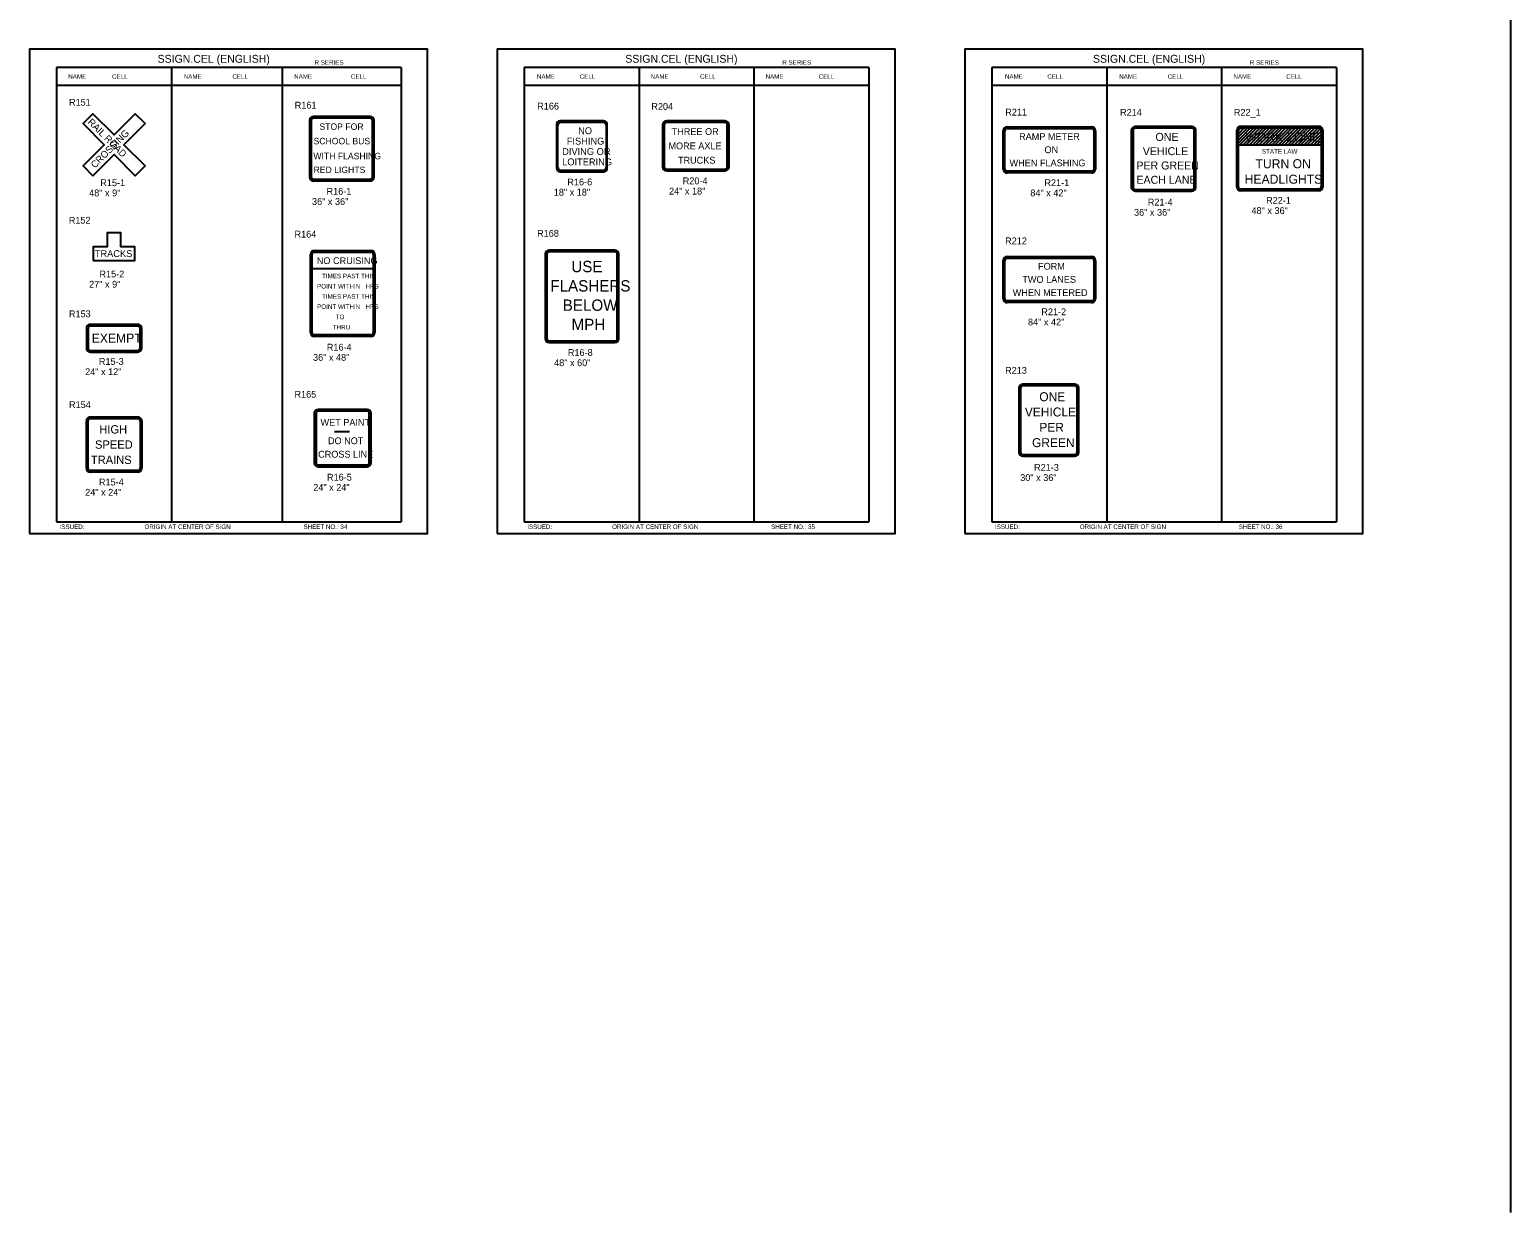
# Model space of a CAD drawing. Extents: x -5299 to 22597, y -19549 to -1808.
# Drawn here: x -2827 to -218, y -9426 to -7343 of the extents above; entities that cross this region are included whole.
import ezdxf

# ---------------------------------------------------------------- set-up
doc = ezdxf.new("R2010")
doc.units = 0
for name, color, linetype in [('Level 1', 7, 'Continuous'), ('Level 2', 7, 'Continuous'), ('Level 3', 7, 'Continuous'), ('Level 63', 7, 'Continuous')]:
    doc.layers.add(name, color=color, linetype=linetype)

msp = doc.modelspace()

# ---------------------------------------------------------------- linework, layer by layer
at = {"layer": 'Level 1'}
for p, q in [((-2172.6, -7410), (-2779.6, -7410)), ((-2779.6, -7410), (-2779.6, -8210)), ((-2577.3, -7410), (-2577.3, -8210)), ((-2382.2, -7410), (-2382.2, -8210)), ((-2172.6, -7410), (-2172.6, -8210)), ((-1348.6, -7410), (-1955.7, -7410)), ((-1955.7, -7410), (-1955.7, -8210)), ((-1753.3, -7410), (-1753.3, -8210)), ((-1551, -7410), (-1551, -8210)), ((-1348.6, -7410), (-1348.6, -8210)), ((-524.7, -7410), (-1131.7, -7410)), ((-1131.7, -7410), (-1131.7, -8210)), ((-929.4, -7410), (-929.4, -8210)), ((-727, -7410), (-727, -8210)), ((-524.7, -7410), (-524.7, -8210)), ((-2172.6, -7441.7), (-2779.6, -7441.7)), ((-1348.6, -7441.7), (-1955.7, -7441.7)), ((-524.7, -7441.7), (-1131.7, -7441.7)), ((-2331, -7503), (-2331, -7602.8)), ((-2227.2, -7499), (-2327, -7499)), ((-2223.2, -7602.8), (-2223.2, -7503)), ((-1896.5, -7585.8), (-1896.5, -7511.8)), ((-1891, -7506.3), (-1817, -7506.3)), ((-1811.5, -7511.8), (-1811.5, -7585.8)), ((-1709.1, -7511), (-1709.1, -7584.8)), ((-1601.9, -7507), (-1705.1, -7507)), ((-1597.9, -7584.8), (-1597.9, -7511)), ((-1108.8, -7588.7), (-1108.8, -7521.3)), ((-1104.8, -7517.3), (-956, -7517.3)), ((-952, -7521.3), (-952, -7588.7)), ((-883.1, -7520.9), (-883.1, -7620.7)), ((-779.3, -7516.9), (-879.1, -7516.9)), ((-775.3, -7620.7), (-775.3, -7520.9)), ((-697.4, -7620.2), (-697.4, -7520.4)), ((-693.4, -7516.4), (-555.7, -7516.4)), ((-551.7, -7520.4), (-551.7, -7620.2)), ((-2678.4, -7545.9), (-2678.4, -7545.9)), ((-2277.1, -7552.9), (-2277.1, -7552.9)), ((-1854, -7548.8), (-1854, -7548.8)), ((-1030.4, -7555), (-1030.4, -7555)), ((-1817, -7591.3), (-1891, -7591.3)), ((-1705.1, -7588.8), (-1601.9, -7588.8)), ((-829.2, -7570.8), (-829.2, -7570.8)), ((-624.6, -7570.3), (-624.6, -7570.3)), ((-2327, -7606.8), (-2227.2, -7606.8)), ((-956, -7592.7), (-1104.8, -7592.7)), ((-879.1, -7624.7), (-779.3, -7624.7)), ((-555.7, -7624.2), (-693.4, -7624.2)), ((-2678.4, -7725.5), (-2678.4, -7725.5)), ((-2329.5, -7876.7), (-2329.5, -7739)), ((-2325.5, -7735), (-2225.7, -7735)), ((-2221.7, -7739), (-2221.7, -7876.7)), ((-1915.8, -7738.7), (-1915.8, -7887.3)), ((-1795.8, -7734.7), (-1911.8, -7734.7)), ((-1791.8, -7887.3), (-1791.8, -7738.7)), ((-1104.8, -7745.6), (-956, -7745.6)), ((-2329.5, -7764.1), (-2221.7, -7764.1)), ((-1108.8, -7817), (-1108.8, -7749.6)), ((-952, -7749.6), (-952, -7817)), ((-1030.4, -7783.3), (-1030.4, -7783.3)), ((-2275.6, -7807.9), (-2275.6, -7807.9)), ((-1853.8, -7813), (-1853.8, -7813)), ((-956, -7821), (-1104.8, -7821)), ((-2724.2, -7869.2), (-2724.2, -7904)), ((-2636.6, -7865.2), (-2720.2, -7865.2)), ((-2632.6, -7904), (-2632.6, -7869.2)), ((-2678.4, -7886.6), (-2678.4, -7886.6)), ((-2225.7, -7880.7), (-2325.5, -7880.7)), ((-1911.8, -7891.3), (-1795.8, -7891.3)), ((-2720.2, -7908), (-2636.6, -7908)), ((-1081.2, -7974.5), (-1081.2, -8087.3)), ((-985.6, -7970.5), (-1077.2, -7970.5)), ((-981.6, -8087.3), (-981.6, -7974.5)), ((-2724.2, -8115.6), (-2724.2, -8032.1)), ((-2720.2, -8028.1), (-2636.6, -8028.1)), ((-2632.6, -8032.1), (-2632.6, -8115.6)), ((-2322.5, -8018.9), (-2322.5, -8105.8)), ((-2232.6, -8014.9), (-2318.5, -8014.9)), ((-2228.6, -8105.8), (-2228.6, -8018.9)), ((-1031.4, -8030.9), (-1031.4, -8030.9)), ((-2290.1, -8051), (-2263.6, -8051)), ((-2678.4, -8073.9), (-2678.4, -8073.9)), ((-2275.6, -8062.4), (-2275.6, -8062.4)), ((-2318.5, -8109.8), (-2232.6, -8109.8)), ((-1077.2, -8091.3), (-985.6, -8091.3)), ((-2636.6, -8119.6), (-2720.2, -8119.6)), ((-2779.6, -8210), (-2172.6, -8210)), ((-1955.7, -8210), (-1348.6, -8210)), ((-1131.7, -8210), (-524.7, -8210))]:
    msp.add_line(p, q, dxfattribs=at)
for points in [[(-2715.8, -7600.5), (-2678.4, -7563.1), (-2641, -7600.5), (-2623.8, -7583.3), (-2661.2, -7545.9), (-2623.8, -7508.5), (-2641, -7491.3), (-2678.4, -7528.7), (-2715.8, -7491.3), (-2733, -7508.5), (-2695.6, -7545.9), (-2733, -7583.3)], [(-2715, -7749.8), (-2641.8, -7749.8), (-2641.8, -7725.5), (-2666.2, -7725.5), (-2666.2, -7701.1), (-2690.6, -7701.1), (-2690.6, -7725.5), (-2715, -7725.5)]]:
    msp.add_lwpolyline(points, close=True, dxfattribs=at)
for centre, radius, start, end in [((-2327, -7503), 4, 90, 180), ((-2227.2, -7503), 4, 0, 90), ((-1891, -7511.8), 5.52, 90, 180), ((-1817, -7511.8), 5.52, 0, 90), ((-1705.1, -7511), 4, 90, 180), ((-1601.9, -7511), 4, 0, 90), ((-1104.8, -7521.3), 4, 90, 180), ((-956, -7521.3), 4, 0, 90), ((-879.1, -7520.9), 4, 90, 180), ((-779.3, -7520.9), 4, 0, 90), ((-693.4, -7520.4), 4, 90, 180), ((-555.7, -7520.4), 4, 0, 90), ((-1891, -7585.8), 5.52, 180, 270), ((-1817, -7585.8), 5.52, 270, 0), ((-1705.1, -7584.8), 4, 180, 270), ((-1601.9, -7584.8), 4, 270, 0), ((-1104.8, -7588.7), 4, 180, 270), ((-956, -7588.7), 4, 270, 0), ((-2327, -7602.8), 4, 180, 270), ((-2227.2, -7602.8), 4, 270, 0), ((-879.1, -7620.7), 4, 180, 270), ((-779.3, -7620.7), 4, 270, 0), ((-693.4, -7620.2), 4, 180, 270), ((-555.7, -7620.2), 4, 270, 0), ((-2325.5, -7739), 4, 90, 180), ((-2225.7, -7739), 4, 0, 90), ((-1911.8, -7738.7), 4, 90, 180), ((-1795.8, -7738.7), 4, 0, 90), ((-1104.8, -7749.6), 4, 90, 180), ((-956, -7749.6), 4, 0, 90), ((-1104.8, -7817), 4, 180, 270), ((-956, -7817), 4, 270, 0), ((-2720.2, -7869.2), 4, 90, 180), ((-2636.6, -7869.2), 4, 0, 90), ((-2325.5, -7876.7), 4, 180, 270), ((-2225.7, -7876.7), 4, 270, 0), ((-2720.2, -7904), 4, 180, 270), ((-2636.6, -7904), 4, 270, 0), ((-1911.8, -7887.3), 4, 180, 270), ((-1795.8, -7887.3), 4, 270, 0), ((-1077.2, -7974.5), 4, 90, 180), ((-985.6, -7974.5), 4, 0, 90), ((-2720.2, -8032.1), 4, 90, 180), ((-2636.6, -8032.1), 4, 0, 90), ((-2318.5, -8018.9), 4, 90, 180), ((-2232.6, -8018.9), 4, 0, 90), ((-1077.2, -8087.3), 4, 180, 270), ((-985.6, -8087.3), 4, 270, 0), ((-2318.5, -8105.8), 4, 180, 270), ((-2232.6, -8105.8), 4, 270, 0), ((-2720.2, -8115.6), 4, 180, 270), ((-2636.6, -8115.6), 4, 270, 0)]:
    msp.add_arc(centre, radius, start, end, dxfattribs=at)
at = {"layer": 'Level 3'}
for p, q in [((-218.2, -1877.7), (-218.2, -9425.7)), ((-2334, -7503), (-2334, -7602.8)), ((-2227.2, -7496), (-2327, -7496)), ((-2220.2, -7602.8), (-2220.2, -7503)), ((-1898.7, -7510), (-1898.7, -7587.5)), ((-1815.3, -7504.1), (-1892.8, -7504.1)), ((-1809.3, -7587.5), (-1809.3, -7510)), ((-1712.1, -7511), (-1712.1, -7584.8)), ((-1601.9, -7504), (-1705.1, -7504)), ((-1594.9, -7584.8), (-1594.9, -7511)), ((-667.4, -7513.4), (-700.4, -7546.4)), ((-690.1, -7513.4), (-700.4, -7523.8)), ((-684.4, -7513.4), (-700.4, -7529.5)), ((-678.7, -7513.4), (-700.4, -7535.1)), ((-673.1, -7513.4), (-700.4, -7540.8)), ((-661.8, -7513.4), (-694.8, -7546.4)), ((-693.4, -7513.4), (-555.7, -7513.4)), ((-656.1, -7513.4), (-689.1, -7546.4)), ((-650.5, -7513.4), (-683.5, -7546.4)), ((-644.8, -7513.4), (-677.8, -7546.4)), ((-639.1, -7513.4), (-672.1, -7546.4)), ((-633.5, -7513.4), (-666.5, -7546.4)), ((-627.8, -7513.4), (-660.8, -7546.4)), ((-622.2, -7513.4), (-655.2, -7546.4)), ((-616.5, -7513.4), (-649.5, -7546.4)), ((-610.9, -7513.4), (-643.9, -7546.4)), ((-605.2, -7513.4), (-638.2, -7546.4)), ((-599.5, -7513.4), (-632.5, -7546.4)), ((-593.9, -7513.4), (-626.9, -7546.4)), ((-588.2, -7513.4), (-621.2, -7546.4)), ((-582.6, -7513.4), (-615.6, -7546.4)), ((-576.9, -7513.4), (-609.9, -7546.4)), ((-571.3, -7513.4), (-604.3, -7546.4)), ((-565.6, -7513.4), (-598.6, -7546.4)), ((-559.9, -7513.4), (-592.9, -7546.4)), ((-554.4, -7513.6), (-587.3, -7546.4)), ((-1111.8, -7588.7), (-1111.8, -7521.3)), ((-1104.8, -7514.3), (-956, -7514.3)), ((-949, -7521.3), (-949, -7588.7)), ((-886.1, -7520.9), (-886.1, -7620.7)), ((-779.3, -7513.9), (-879.1, -7513.9)), ((-772.3, -7620.7), (-772.3, -7520.9)), ((-700.4, -7620.2), (-700.4, -7520.4)), ((-696.4, -7514.1), (-699.8, -7517.5)), ((-550.7, -7515.5), (-581.6, -7546.4)), ((-548.8, -7519.3), (-576, -7546.4)), ((-548.7, -7524.8), (-570.3, -7546.4)), ((-548.7, -7530.5), (-564.7, -7546.4)), ((-548.7, -7536.1), (-559, -7546.4)), ((-548.7, -7520.4), (-548.7, -7620.2)), ((-1653.5, -7547.9), (-1653.5, -7547.9)), ((-700.4, -7546.4), (-548.7, -7546.4)), ((-548.7, -7541.8), (-553.3, -7546.4)), ((-1705.1, -7591.8), (-1601.9, -7591.8)), ((-2327, -7609.8), (-2227.2, -7609.8)), ((-1892.8, -7593.5), (-1815.3, -7593.5)), ((-956, -7595.7), (-1104.8, -7595.7)), ((-879.1, -7627.7), (-779.3, -7627.7)), ((-555.7, -7627.2), (-693.4, -7627.2)), ((-2332.5, -7876.7), (-2332.5, -7739)), ((-2325.5, -7732), (-2225.7, -7732)), ((-2218.7, -7739), (-2218.7, -7876.7)), ((-1918.8, -7738.7), (-1918.8, -7887.3)), ((-1795.8, -7731.7), (-1911.8, -7731.7)), ((-1788.8, -7887.3), (-1788.8, -7738.7)), ((-1104.8, -7742.6), (-956, -7742.6)), ((-1111.8, -7817), (-1111.8, -7749.6)), ((-949, -7749.6), (-949, -7817)), ((-956, -7824), (-1104.8, -7824)), ((-2727.2, -7869.2), (-2727.2, -7904)), ((-2636.6, -7862.2), (-2720.2, -7862.2)), ((-2629.6, -7904), (-2629.6, -7869.2)), ((-2225.7, -7883.7), (-2325.5, -7883.7)), ((-1911.8, -7894.3), (-1795.8, -7894.3)), ((-2720.2, -7911), (-2636.6, -7911)), ((-1084.2, -7974.5), (-1084.2, -8087.3)), ((-985.6, -7967.5), (-1077.2, -7967.5)), ((-978.6, -8087.3), (-978.6, -7974.5)), ((-2727.2, -8115.6), (-2727.2, -8032.1)), ((-2720.2, -8025.1), (-2636.6, -8025.1)), ((-2629.6, -8032.1), (-2629.6, -8115.6)), ((-2325.5, -8018.9), (-2325.5, -8105.8)), ((-2232.6, -8011.9), (-2318.5, -8011.9)), ((-2225.6, -8105.8), (-2225.6, -8018.9)), ((-2318.5, -8112.8), (-2232.6, -8112.8)), ((-1077.2, -8094.3), (-985.6, -8094.3)), ((-2636.6, -8122.6), (-2720.2, -8122.6)), ((-218.2, -9425.7), (-218.2, -9425.7))]:
    msp.add_line(p, q, dxfattribs=at)
for centre, radius, start, end in [((-2327, -7503), 7, 90, 180), ((-2227.2, -7503), 7, 0, 90), ((-1892.8, -7510), 5.96, 90, 180), ((-1815.3, -7510), 5.96, 0, 90), ((-1705.1, -7511), 7, 90, 180), ((-1601.9, -7511), 7, 0, 90), ((-693.4, -7520.4), 7, 90, 180), ((-555.7, -7520.4), 7, 0, 90), ((-1104.8, -7521.3), 7, 90, 180), ((-956, -7521.3), 7, 0, 90), ((-879.1, -7520.9), 7, 90, 180), ((-779.3, -7520.9), 7, 0, 90), ((-1892.8, -7587.5), 5.96, 180, 270), ((-1815.3, -7587.5), 5.96, 270, 0), ((-1705.1, -7584.8), 7, 180, 270), ((-1601.9, -7584.8), 7, 270, 0), ((-1104.8, -7588.7), 7, 180, 270), ((-956, -7588.7), 7, 270, 0), ((-2327, -7602.8), 7, 180, 270), ((-2227.2, -7602.8), 7, 270, 0), ((-879.1, -7620.7), 7, 180, 270), ((-779.3, -7620.7), 7, 270, 0), ((-693.4, -7620.2), 7, 180, 270), ((-555.7, -7620.2), 7, 270, 0), ((-2325.5, -7739), 7, 90, 180), ((-2225.7, -7739), 7, 0, 90), ((-1911.8, -7738.7), 7, 90, 180), ((-1795.8, -7738.7), 7, 0, 90), ((-1104.8, -7749.6), 7, 90, 180), ((-956, -7749.6), 7, 0, 90), ((-1104.8, -7817), 7, 180, 270), ((-956, -7817), 7, 270, 0), ((-2720.2, -7869.2), 7, 90, 180), ((-2636.6, -7869.2), 7, 0, 90), ((-2325.5, -7876.7), 7, 180, 270), ((-2225.7, -7876.7), 7, 270, 0), ((-2720.2, -7904), 7, 180, 270), ((-2636.6, -7904), 7, 270, 0), ((-1911.8, -7887.3), 7, 180, 270), ((-1795.8, -7887.3), 7, 270, 0), ((-1077.2, -7974.5), 7, 90, 180), ((-985.6, -7974.5), 7, 0, 90), ((-2720.2, -8032.1), 7, 90, 180), ((-2636.6, -8032.1), 7, 0, 90), ((-2318.5, -8018.9), 7, 90, 180), ((-2232.6, -8018.9), 7, 0, 90), ((-1077.2, -8087.3), 7, 180, 270), ((-985.6, -8087.3), 7, 270, 0), ((-2318.5, -8105.8), 7, 180, 270), ((-2232.6, -8105.8), 7, 270, 0), ((-2720.2, -8115.6), 7, 180, 270), ((-2636.6, -8115.6), 7, 270, 0)]:
    msp.add_arc(centre, radius, start, end, dxfattribs=at)
at = {"layer": 'Level 63'}
for points in [[(-2827.1, -8230.2), (-2126.1, -8230.2), (-2126.1, -7377.8), (-2827.1, -7377.8)], [(-2003.2, -8230.2), (-1302.1, -8230.2), (-1302.1, -7377.8), (-2003.2, -7377.8)], [(-1179.2, -8230.2), (-478.2, -8230.2), (-478.2, -7377.8), (-1179.2, -7377.8)]]:
    msp.add_lwpolyline(points, close=True, dxfattribs=at)

# ---------------------------------------------------------------- texts
at = {"layer": 'Level 1'}
for s, rotation, p in [('RAIL ROAD', 315, (-2725.7, -7507.2)), ('CROSSING', 45, (-2712.1, -7588.2))]:
    msp.add_text(s, height=12.19, rotation=rotation, dxfattribs=at).set_placement(p)
for s, height, p in [('STOP FOR', 11.38, (-2316.5, -7519.8)), ('SCHOOL BUS', 11.38, (-2326.9, -7545.2)), ('FISHING', 12.19, (-1880.7, -7545.7)), ('NO', 12.19, (-1860.7, -7527.4)), ('THREE OR', 12, (-1696, -7528.8)), ('RAMP METER', 12, (-1083.8, -7537.6)), ('ONE', 14, (-843.5, -7539.1)), ('WORK ZONE', 16, (-685.1, -7540.6)), ('WITH FLASHING', 11.38, (-2327.2, -7571.5)), ('DIVING OR', 12.19, (-1888.8, -7564)), ('MORE AXLE', 12, (-1701.6, -7554)), ('ON', 12, (-1039, -7560.8)), ('VEHICLE', 14, (-865.9, -7564.3)), ('STATE LAW', 8, (-656, -7561.7)), ('RED LIGHTS', 11.38, (-2326.9, -7595.9)), ('LOITERING', 12.19, (-1888.8, -7582.3)), ('TRUCKS', 12, (-1684.8, -7579.2)), ('WHEN FLASHING', 12, (-1100.6, -7584)), ('PER GREEN', 14, (-877.2, -7589.5)), ('TURN ON', 16, (-667.2, -7587.4)), ('EACH LANE', 14, (-877.1, -7614.7)), ('HEADLIGHTS', 16, (-686.3, -7614.6)), ('TRACKS', 12.19, (-2712.3, -7743.8)), ('USE', 20, (-1872.7, -7770.4)), ('FORM', 12, (-1050.4, -7765.9)), ('FLASHERS', 20, (-1909.7, -7804.4)), ('WHEN METERED', 12, (-1095, -7812.3)), ('TWO LANES', 12, (-1078.1, -7789.1)), ('BELOW', 20, (-1887.9, -7838.4)), ('   MPH', 20, (-1894.6, -7872.4)), ('EXEMPT', 16, (-2717.7, -7894.5)), ('ONE', 15.77, (-1048.2, -7997.5)), ('VEHICLE', 15.77, (-1073.7, -8024.4)), ('WET PAINT', 12, (-2314.6, -8040.8)), ('HIGH', 14.63, (-2704.3, -8054.4)), ('DO NOT', 12, (-2301.5, -8073.2)), ('PER', 15.77, (-1048.2, -8051.4)), ('SPEED', 14.63, (-2711.9, -8081.2)), ('CROSS LINE', 12, (-2318.8, -8096.9)), ('GREEN', 15.77, (-1061, -8078.4)), ('TRAINS', 14.63, (-2719.1, -8108))]:
    msp.add_text(s, height=height, dxfattribs=at).set_placement(p)
at = {"layer": 'Level 2'}
for s, height, p in [('R151', 12, (-2757.7, -7477.2)), ('R161', 12, (-2360, -7482.3)), ('R166', 12, (-1932.8, -7484)), ('R204', 12, (-1731.8, -7484.5)), ('R211', 12, (-1108.2, -7494.6)), ('R214', 12, (-905.9, -7494.9)), ('R22_1', 12, (-705.4, -7494.9)), ('R15-1', 12, (-2702.7, -7618.8)), ('R16-6', 12, (-1879.7, -7617.5)), ('R20-4', 12, (-1676.4, -7615.6)), ('R21-1', 12, (-1039.2, -7618.8)), ('48" x 9"', 12, (-2722.3, -7636.8)), ('36" x 36"', 12, (-2329.6, -7651.9)), ('R16-1', 12, (-2304, -7633.9)), ('18" x 18"', 12, (-1903.6, -7635.5)), ('24" x 18"', 12, (-1700.6, -7633.6)), ('84" x 42"', 12, (-1064, -7636.8)), ('R21-4', 12, (-857, -7653)), ('R22-1', 12, (-648.6, -7649.9)), ('36" x 36"', 12, (-881.3, -7671)), ('48" x 36"', 12, (-674.3, -7667.9)), ('R152', 12, (-2758.1, -7684.9)), ('R168', 12, (-1933, -7707.9)), ('R164', 12, (-2360.4, -7709.4)), ('R212', 12, (-1108.4, -7721.2)), ('NO CRUISING', 12, (-2321.1, -7756.1)), ('R15-2', 12, (-2704.1, -7779.6)), ('  TIMES PAST THIS', 8, (-2318.1, -7781.1)), ('27" x 9"', 12, (-2722.3, -7797.6)), ('POINT WITHIN   HRS', 8, (-2320.7, -7799.1)), ('  TIMES PAST THIS', 8, (-2318.1, -7817.1)), ('R153', 12, (-2757.9, -7849.7)), ('POINT WITHIN   HRS', 8, (-2320.7, -7835.1)), ('    TO    ', 8, (-2300.1, -7853.1)), ('84" x 42"', 12, (-1068.1, -7864.1)), ('R21-2', 12, (-1044.6, -7846.1)), ('    THRU    ', 8, (-2305.3, -7871.1)), ('R16-4', 12, (-2303.5, -7908.4)), ('R15-3', 12, (-2705.1, -7933.6)), ('36" x 48"', 12, (-2327.8, -7926.4)), ('48" x 60"', 12, (-1903, -7935.8)), ('R16-8', 12, (-1878.8, -7917.8)), ('24" x 12"', 12, (-2729.3, -7951.6)), ('R213', 12, (-1108.4, -7949.2)), ('R165', 12, (-2360.5, -7991.4)), ('R154', 12, (-2757.7, -8009.6)), ('R21-3', 12, (-1057.5, -8120)), ('R15-4', 12, (-2705, -8145.9)), ('R16-5', 12, (-2303.2, -8137.3)), ('30" x 36"', 12, (-1081.8, -8138)), ('24" x 24"', 12, (-2729.2, -8163.9)), ('24" x 24"', 12, (-2327.4, -8155.3))]:
    msp.add_text(s, height=height, dxfattribs=at).set_placement(p)
at = {"layer": 'Level 3'}
for s, height, p in [('SSIGN.CEL (ENGLISH)', 13.857, (-2601.6, -7401.6)), ('R SERIES', 7.92, (-2325.1, -7405.1)), ('SSIGN.CEL (ENGLISH)', 13.857, (-1777.6, -7401.6)), ('R SERIES', 7.92, (-1501.1, -7405.1)), ('SSIGN.CEL (ENGLISH)', 13.857, (-953.6, -7401.6)), ('R SERIES', 7.92, (-677.2, -7405.1)), ('NAME', 7.92, (-2759, -7429.8)), ('CELL', 7.92, (-2681.9, -7429.8)), ('NAME', 7.92, (-2555.6, -7429.8)), ('CELL', 7.92, (-2469.8, -7429.8)), ('NAME', 7.92, (-2361, -7429.8)), ('CELL', 7.92, (-2261, -7429.8)), ('NAME', 7.92, (-1933.3, -7429.8)), ('CELL', 7.92, (-1857.9, -7429.8)), ('NAME', 7.92, (-1732.8, -7429.8)), ('CELL', 7.92, (-1645.9, -7429.8)), ('NAME', 7.92, (-1530.4, -7429.8)), ('CELL', 7.92, (-1437, -7429.8)), ('NAME', 7.92, (-1108.7, -7429.8)), ('CELL', 7.92, (-1034, -7429.8)), ('NAME', 7.92, (-907.4, -7429.8)), ('CELL', 7.92, (-821.9, -7429.8)), ('NAME', 7.92, (-706.1, -7429.8)), ('CELL', 7.92, (-613.1, -7429.8)), ('ISSUED:', 7.92, (-2774.3, -8222.5)), ('ORIGIN AT CENTER OF SIGN', 7.918, (-2624.7, -8222.5)), ('SHEET NO.: 34', 7.918, (-2344.6, -8222.5)), ('ISSUED:', 7.92, (-1950.3, -8222.5)), ('ORIGIN AT CENTER OF SIGN', 7.918, (-1800.8, -8222.5)), ('SHEET NO.: 35', 7.918, (-1520.6, -8222.5)), ('ISSUED:', 7.92, (-1126.3, -8222.5)), ('ORIGIN AT CENTER OF SIGN', 7.918, (-976.8, -8222.5)), ('SHEET NO.: 36', 7.918, (-696.9, -8222.5))]:
    msp.add_text(s, height=height, dxfattribs=at).set_placement(p)

doc.saveas('drawing.dxf')
